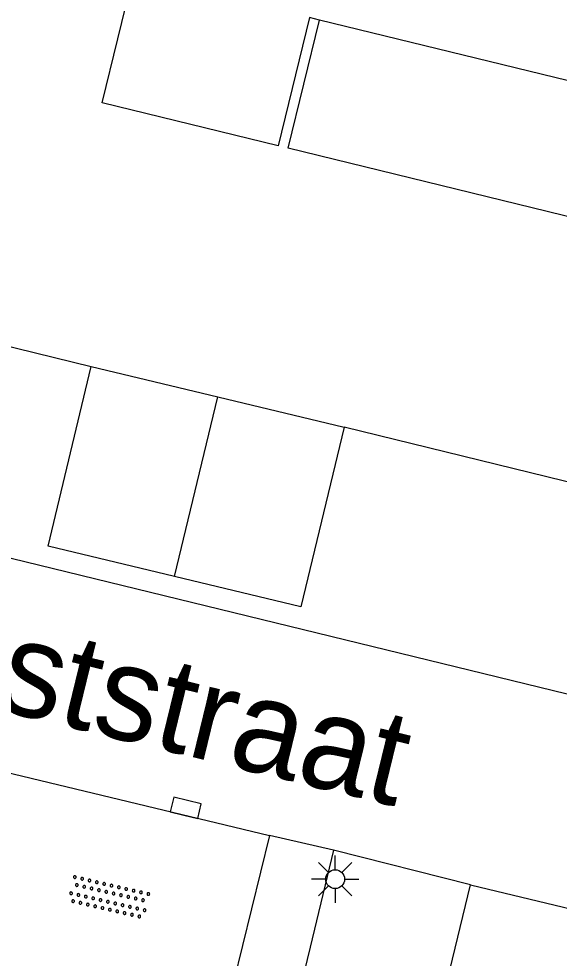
# Model space of a CAD drawing. Extents: x 125000 to 129004, y 397500 to 399008.
# Drawn here: x 126953.11 to 126967.43, y 398142.51 to 398167.42 of the extents above; entities that cross this region are included whole.
import ezdxf

# ---------------------------------------------------------------- set-up
doc = ezdxf.new("R2010")
doc.units = 0
for name, color, linetype in [('gg-afsc-hekwerk', 7, 'Continuous'), ('gg-anno-openbare ruimte label', 7, 'Continuous'), ('gg-bbg-bijgebouw', 7, 'Continuous'), ('gg-bbg-hoofdgebouw', 7, 'Continuous'), ('gg-bbg-luifel en loopbrug', 7, 'Continuous'), ('gg-bbg-tussenscheiding', 7, 'Continuous'), ('gg-knt-verharding', 7, 'Continuous'), ('gt-symb-kolk', 7, 'Continuous'), ('gt-symb-lichtmast', 7, 'Continuous'), ('gt-symb-overige verharding', 7, 'Continuous')]:
    doc.layers.add(name, color=color, linetype=linetype)

# ---------------------------------------------------------------- blocks, each defined once
blk = doc.blocks.new('gt0-LMAST')
at = {"layer": 'gt-symb-lichtmast'}
for p, q in [((-0.005, 0.246), (-0.005, 0.621)), ((-0.182, 0.173), (-0.447, 0.438)), ((0.172, 0.173), (0.437, 0.438)), ((-0.255, -0.004), (-0.63, -0.004)), ((-0.182, -0.181), (-0.447, -0.446)), ((0.437, -0.446), (0.172, -0.181)), ((0.245, -0.004), (0.62, -0.004)), ((-0.005, -0.254), (-0.005, -0.629))]:
    blk.add_line(p, q, dxfattribs=at)
blk.add_circle((-0.005, -0.004), 0.25, dxfattribs=at)
blk = doc.blocks.new('gt0-OVH')
at = {"layer": 'gt-symb-overige verharding'}
for points in [[(-0.972, 0.298), (-0.967, 0.308), (-0.965, 0.319), (-0.966, 0.33), (-0.971, 0.34), (-0.978, 0.348), (-0.988, 0.353), (-0.999, 0.355), (-1.01, 0.354), (-1.02, 0.349), (-1.028, 0.342), (-1.033, 0.332), (-1.035, 0.321), (-1.034, 0.31), (-1.029, 0.3), (-1.022, 0.292), (-1.012, 0.287), (-1.001, 0.285), (-0.99, 0.286), (-0.98, 0.291)], [(-0.772, 0.298), (-0.767, 0.308), (-0.765, 0.319), (-0.766, 0.33), (-0.771, 0.34), (-0.778, 0.348), (-0.788, 0.353), (-0.799, 0.355), (-0.81, 0.354), (-0.82, 0.349), (-0.828, 0.342), (-0.833, 0.332), (-0.835, 0.321), (-0.834, 0.31), (-0.829, 0.3), (-0.822, 0.292), (-0.812, 0.287), (-0.801, 0.285), (-0.79, 0.286), (-0.78, 0.291)], [(-0.572, 0.298), (-0.567, 0.308), (-0.565, 0.319), (-0.566, 0.33), (-0.571, 0.34), (-0.578, 0.348), (-0.588, 0.353), (-0.599, 0.355), (-0.61, 0.354), (-0.62, 0.349), (-0.628, 0.342), (-0.633, 0.332), (-0.635, 0.321), (-0.634, 0.31), (-0.629, 0.3), (-0.622, 0.292), (-0.612, 0.287), (-0.601, 0.285), (-0.59, 0.286), (-0.58, 0.291)], [(-0.372, 0.298), (-0.367, 0.308), (-0.365, 0.319), (-0.366, 0.33), (-0.371, 0.34), (-0.378, 0.348), (-0.388, 0.353), (-0.399, 0.355), (-0.41, 0.354), (-0.42, 0.349), (-0.428, 0.342), (-0.433, 0.332), (-0.435, 0.321), (-0.434, 0.31), (-0.429, 0.3), (-0.422, 0.292), (-0.412, 0.287), (-0.401, 0.285), (-0.39, 0.286), (-0.38, 0.291)], [(-0.172, 0.298), (-0.167, 0.308), (-0.165, 0.319), (-0.166, 0.33), (-0.171, 0.34), (-0.178, 0.348), (-0.188, 0.353), (-0.199, 0.355), (-0.21, 0.354), (-0.22, 0.349), (-0.228, 0.342), (-0.233, 0.332), (-0.235, 0.321), (-0.234, 0.31), (-0.229, 0.3), (-0.222, 0.292), (-0.212, 0.287), (-0.201, 0.285), (-0.19, 0.286), (-0.18, 0.291)], [(0.028, 0.298), (0.033, 0.308), (0.035, 0.319), (0.034, 0.33), (0.029, 0.34), (0.022, 0.348), (0.012, 0.353), (0.001, 0.355), (-0.01, 0.354), (-0.02, 0.349), (-0.028, 0.342), (-0.033, 0.332), (-0.035, 0.321), (-0.034, 0.31), (-0.029, 0.3), (-0.022, 0.292), (-0.012, 0.287), (-0.001, 0.285), (0.01, 0.286), (0.02, 0.291)], [(0.228, 0.298), (0.233, 0.308), (0.235, 0.319), (0.234, 0.33), (0.229, 0.34), (0.222, 0.348), (0.212, 0.353), (0.201, 0.355), (0.19, 0.354), (0.18, 0.349), (0.172, 0.342), (0.167, 0.332), (0.165, 0.321), (0.166, 0.31), (0.171, 0.3), (0.178, 0.292), (0.188, 0.287), (0.199, 0.285), (0.21, 0.286), (0.22, 0.291)], [(0.428, 0.298), (0.433, 0.308), (0.435, 0.319), (0.434, 0.33), (0.429, 0.34), (0.422, 0.348), (0.412, 0.353), (0.401, 0.355), (0.39, 0.354), (0.38, 0.349), (0.372, 0.342), (0.367, 0.332), (0.365, 0.321), (0.366, 0.31), (0.371, 0.3), (0.378, 0.292), (0.388, 0.287), (0.399, 0.285), (0.41, 0.286), (0.42, 0.291)], [(0.628, 0.298), (0.633, 0.308), (0.635, 0.319), (0.634, 0.33), (0.629, 0.34), (0.622, 0.348), (0.612, 0.353), (0.601, 0.355), (0.59, 0.354), (0.58, 0.349), (0.572, 0.342), (0.567, 0.332), (0.565, 0.321), (0.566, 0.31), (0.571, 0.3), (0.578, 0.292), (0.588, 0.287), (0.599, 0.285), (0.61, 0.286), (0.62, 0.291)], [(0.828, 0.298), (0.833, 0.308), (0.835, 0.319), (0.834, 0.33), (0.829, 0.34), (0.822, 0.348), (0.812, 0.353), (0.801, 0.355), (0.79, 0.354), (0.78, 0.349), (0.772, 0.342), (0.767, 0.332), (0.765, 0.321), (0.766, 0.31), (0.771, 0.3), (0.778, 0.292), (0.788, 0.287), (0.799, 0.285), (0.81, 0.286), (0.82, 0.291)], [(1.028, 0.298), (1.033, 0.308), (1.035, 0.319), (1.034, 0.33), (1.029, 0.34), (1.022, 0.348), (1.012, 0.353), (1.001, 0.355), (0.99, 0.354), (0.98, 0.349), (0.972, 0.342), (0.967, 0.332), (0.965, 0.321), (0.966, 0.31), (0.971, 0.3), (0.978, 0.292), (0.988, 0.287), (0.999, 0.285), (1.01, 0.286), (1.02, 0.291)], [(-0.872, 0.106), (-0.867, 0.116), (-0.865, 0.126), (-0.866, 0.137), (-0.871, 0.147), (-0.878, 0.156), (-0.888, 0.161), (-0.899, 0.163), (-0.91, 0.162), (-0.92, 0.157), (-0.928, 0.15), (-0.933, 0.14), (-0.935, 0.129), (-0.934, 0.118), (-0.929, 0.108), (-0.922, 0.1), (-0.912, 0.095), (-0.901, 0.092), (-0.89, 0.094), (-0.88, 0.098)], [(-0.672, 0.106), (-0.667, 0.116), (-0.665, 0.126), (-0.666, 0.137), (-0.671, 0.147), (-0.678, 0.156), (-0.688, 0.161), (-0.699, 0.163), (-0.71, 0.162), (-0.72, 0.157), (-0.728, 0.15), (-0.733, 0.14), (-0.735, 0.129), (-0.734, 0.118), (-0.729, 0.108), (-0.722, 0.1), (-0.712, 0.095), (-0.701, 0.092), (-0.69, 0.094), (-0.68, 0.098)], [(-0.472, 0.106), (-0.467, 0.116), (-0.465, 0.126), (-0.466, 0.137), (-0.471, 0.147), (-0.478, 0.156), (-0.488, 0.161), (-0.499, 0.163), (-0.51, 0.162), (-0.52, 0.157), (-0.528, 0.15), (-0.533, 0.14), (-0.535, 0.129), (-0.534, 0.118), (-0.529, 0.108), (-0.522, 0.1), (-0.512, 0.095), (-0.501, 0.092), (-0.49, 0.094), (-0.48, 0.098)], [(-0.272, 0.106), (-0.267, 0.116), (-0.265, 0.126), (-0.266, 0.137), (-0.271, 0.147), (-0.278, 0.156), (-0.288, 0.161), (-0.299, 0.163), (-0.31, 0.162), (-0.32, 0.157), (-0.328, 0.15), (-0.333, 0.14), (-0.335, 0.129), (-0.334, 0.118), (-0.329, 0.108), (-0.322, 0.1), (-0.312, 0.095), (-0.301, 0.092), (-0.29, 0.094), (-0.28, 0.098)], [(-0.072, 0.106), (-0.067, 0.116), (-0.065, 0.126), (-0.066, 0.137), (-0.071, 0.147), (-0.078, 0.156), (-0.088, 0.161), (-0.099, 0.163), (-0.11, 0.162), (-0.12, 0.157), (-0.128, 0.15), (-0.133, 0.14), (-0.135, 0.129), (-0.134, 0.118), (-0.129, 0.108), (-0.122, 0.1), (-0.112, 0.095), (-0.101, 0.092), (-0.09, 0.094), (-0.08, 0.098)], [(0.128, 0.106), (0.133, 0.116), (0.135, 0.126), (0.134, 0.137), (0.129, 0.147), (0.122, 0.156), (0.112, 0.161), (0.101, 0.163), (0.09, 0.162), (0.08, 0.157), (0.072, 0.15), (0.067, 0.14), (0.065, 0.129), (0.066, 0.118), (0.071, 0.108), (0.078, 0.1), (0.088, 0.095), (0.099, 0.092), (0.11, 0.094), (0.12, 0.098)], [(0.328, 0.106), (0.333, 0.116), (0.335, 0.126), (0.334, 0.137), (0.329, 0.147), (0.322, 0.156), (0.312, 0.161), (0.301, 0.163), (0.29, 0.162), (0.28, 0.157), (0.272, 0.15), (0.267, 0.14), (0.265, 0.129), (0.266, 0.118), (0.271, 0.108), (0.278, 0.1), (0.288, 0.095), (0.299, 0.092), (0.31, 0.094), (0.32, 0.098)], [(0.528, 0.106), (0.533, 0.116), (0.535, 0.126), (0.534, 0.137), (0.529, 0.147), (0.522, 0.156), (0.512, 0.161), (0.501, 0.163), (0.49, 0.162), (0.48, 0.157), (0.472, 0.15), (0.467, 0.14), (0.465, 0.129), (0.466, 0.118), (0.471, 0.108), (0.478, 0.1), (0.488, 0.095), (0.499, 0.092), (0.51, 0.094), (0.52, 0.098)], [(0.728, 0.106), (0.733, 0.116), (0.735, 0.126), (0.734, 0.137), (0.729, 0.147), (0.722, 0.156), (0.712, 0.161), (0.701, 0.163), (0.69, 0.162), (0.68, 0.157), (0.672, 0.15), (0.667, 0.14), (0.665, 0.129), (0.666, 0.118), (0.671, 0.108), (0.678, 0.1), (0.688, 0.095), (0.699, 0.092), (0.71, 0.094), (0.72, 0.098)], [(0.928, 0.106), (0.933, 0.116), (0.935, 0.126), (0.934, 0.137), (0.929, 0.147), (0.922, 0.156), (0.912, 0.161), (0.901, 0.163), (0.89, 0.162), (0.88, 0.157), (0.872, 0.15), (0.867, 0.14), (0.865, 0.129), (0.866, 0.118), (0.871, 0.108), (0.878, 0.1), (0.888, 0.095), (0.899, 0.092), (0.91, 0.094), (0.92, 0.098)], [(-0.972, -0.142), (-0.967, -0.132), (-0.965, -0.121), (-0.966, -0.11), (-0.971, -0.1), (-0.978, -0.092), (-0.988, -0.087), (-0.999, -0.085), (-1.01, -0.086), (-1.02, -0.091), (-1.028, -0.098), (-1.033, -0.108), (-1.035, -0.119), (-1.034, -0.13), (-1.029, -0.14), (-1.022, -0.148), (-1.012, -0.153), (-1.001, -0.155), (-0.99, -0.154), (-0.98, -0.149)], [(-0.772, -0.142), (-0.767, -0.132), (-0.765, -0.121), (-0.766, -0.11), (-0.771, -0.1), (-0.778, -0.092), (-0.788, -0.087), (-0.799, -0.085), (-0.81, -0.086), (-0.82, -0.091), (-0.828, -0.098), (-0.833, -0.108), (-0.835, -0.119), (-0.834, -0.13), (-0.829, -0.14), (-0.822, -0.148), (-0.812, -0.153), (-0.801, -0.155), (-0.79, -0.154), (-0.78, -0.149)], [(-0.572, -0.142), (-0.567, -0.132), (-0.565, -0.121), (-0.566, -0.11), (-0.571, -0.1), (-0.578, -0.092), (-0.588, -0.087), (-0.599, -0.085), (-0.61, -0.086), (-0.62, -0.091), (-0.628, -0.098), (-0.633, -0.108), (-0.635, -0.119), (-0.634, -0.13), (-0.629, -0.14), (-0.622, -0.148), (-0.612, -0.153), (-0.601, -0.155), (-0.59, -0.154), (-0.58, -0.149)], [(-0.372, -0.142), (-0.367, -0.132), (-0.365, -0.121), (-0.366, -0.11), (-0.371, -0.1), (-0.378, -0.092), (-0.388, -0.087), (-0.399, -0.085), (-0.41, -0.086), (-0.42, -0.091), (-0.428, -0.098), (-0.433, -0.108), (-0.435, -0.119), (-0.434, -0.13), (-0.429, -0.14), (-0.422, -0.148), (-0.412, -0.153), (-0.401, -0.155), (-0.39, -0.154), (-0.38, -0.149)], [(-0.172, -0.142), (-0.167, -0.132), (-0.165, -0.121), (-0.166, -0.11), (-0.171, -0.1), (-0.178, -0.092), (-0.188, -0.087), (-0.199, -0.085), (-0.21, -0.086), (-0.22, -0.091), (-0.228, -0.098), (-0.233, -0.108), (-0.235, -0.119), (-0.234, -0.13), (-0.229, -0.14), (-0.222, -0.148), (-0.212, -0.153), (-0.201, -0.155), (-0.19, -0.154), (-0.18, -0.149)], [(0.028, -0.142), (0.033, -0.132), (0.035, -0.121), (0.034, -0.11), (0.029, -0.1), (0.022, -0.092), (0.012, -0.087), (0.001, -0.085), (-0.01, -0.086), (-0.02, -0.091), (-0.028, -0.098), (-0.033, -0.108), (-0.035, -0.119), (-0.034, -0.13), (-0.029, -0.14), (-0.022, -0.148), (-0.012, -0.153), (-0.001, -0.155), (0.01, -0.154), (0.02, -0.149)], [(0.228, -0.142), (0.233, -0.132), (0.235, -0.121), (0.234, -0.11), (0.229, -0.1), (0.222, -0.092), (0.212, -0.087), (0.201, -0.085), (0.19, -0.086), (0.18, -0.091), (0.172, -0.098), (0.167, -0.108), (0.165, -0.119), (0.166, -0.13), (0.171, -0.14), (0.178, -0.148), (0.188, -0.153), (0.199, -0.155), (0.21, -0.154), (0.22, -0.149)], [(0.428, -0.142), (0.433, -0.132), (0.435, -0.121), (0.434, -0.11), (0.429, -0.1), (0.422, -0.092), (0.412, -0.087), (0.401, -0.085), (0.39, -0.086), (0.38, -0.091), (0.372, -0.098), (0.367, -0.108), (0.365, -0.119), (0.366, -0.13), (0.371, -0.14), (0.378, -0.148), (0.388, -0.153), (0.399, -0.155), (0.41, -0.154), (0.42, -0.149)], [(0.628, -0.142), (0.633, -0.132), (0.635, -0.121), (0.634, -0.11), (0.629, -0.1), (0.622, -0.092), (0.612, -0.087), (0.601, -0.085), (0.59, -0.086), (0.58, -0.091), (0.572, -0.098), (0.567, -0.108), (0.565, -0.119), (0.566, -0.13), (0.571, -0.14), (0.578, -0.148), (0.588, -0.153), (0.599, -0.155), (0.61, -0.154), (0.62, -0.149)], [(0.828, -0.142), (0.833, -0.132), (0.835, -0.121), (0.834, -0.11), (0.829, -0.1), (0.822, -0.092), (0.812, -0.087), (0.801, -0.085), (0.79, -0.086), (0.78, -0.091), (0.772, -0.098), (0.767, -0.108), (0.765, -0.119), (0.766, -0.13), (0.771, -0.14), (0.778, -0.148), (0.788, -0.153), (0.799, -0.155), (0.81, -0.154), (0.82, -0.149)], [(1.028, -0.142), (1.033, -0.132), (1.035, -0.121), (1.034, -0.11), (1.029, -0.1), (1.022, -0.092), (1.012, -0.087), (1.001, -0.085), (0.99, -0.086), (0.98, -0.091), (0.972, -0.098), (0.967, -0.108), (0.965, -0.119), (0.966, -0.13), (0.971, -0.14), (0.978, -0.148), (0.988, -0.153), (0.999, -0.155), (1.01, -0.154), (1.02, -0.149)], [(-0.872, -0.334), (-0.867, -0.324), (-0.865, -0.314), (-0.866, -0.303), (-0.871, -0.293), (-0.878, -0.284), (-0.888, -0.279), (-0.899, -0.277), (-0.91, -0.278), (-0.92, -0.283), (-0.928, -0.29), (-0.933, -0.3), (-0.935, -0.311), (-0.934, -0.322), (-0.929, -0.332), (-0.922, -0.34), (-0.912, -0.345), (-0.901, -0.348), (-0.89, -0.346), (-0.88, -0.342)], [(-0.672, -0.334), (-0.667, -0.324), (-0.665, -0.314), (-0.666, -0.303), (-0.671, -0.293), (-0.678, -0.284), (-0.688, -0.279), (-0.699, -0.277), (-0.71, -0.278), (-0.72, -0.283), (-0.728, -0.29), (-0.733, -0.3), (-0.735, -0.311), (-0.734, -0.322), (-0.729, -0.332), (-0.722, -0.34), (-0.712, -0.345), (-0.701, -0.348), (-0.69, -0.346), (-0.68, -0.342)], [(-0.472, -0.334), (-0.467, -0.324), (-0.465, -0.314), (-0.466, -0.303), (-0.471, -0.293), (-0.478, -0.284), (-0.488, -0.279), (-0.499, -0.277), (-0.51, -0.278), (-0.52, -0.283), (-0.528, -0.29), (-0.533, -0.3), (-0.535, -0.311), (-0.534, -0.322), (-0.529, -0.332), (-0.522, -0.34), (-0.512, -0.345), (-0.501, -0.348), (-0.49, -0.346), (-0.48, -0.342)], [(-0.272, -0.334), (-0.267, -0.324), (-0.265, -0.314), (-0.266, -0.303), (-0.271, -0.293), (-0.278, -0.284), (-0.288, -0.279), (-0.299, -0.277), (-0.31, -0.278), (-0.32, -0.283), (-0.328, -0.29), (-0.333, -0.3), (-0.335, -0.311), (-0.334, -0.322), (-0.329, -0.332), (-0.322, -0.34), (-0.312, -0.345), (-0.301, -0.348), (-0.29, -0.346), (-0.28, -0.342)], [(-0.072, -0.334), (-0.067, -0.324), (-0.065, -0.314), (-0.066, -0.303), (-0.071, -0.293), (-0.078, -0.284), (-0.088, -0.279), (-0.099, -0.277), (-0.11, -0.278), (-0.12, -0.283), (-0.128, -0.29), (-0.133, -0.3), (-0.135, -0.311), (-0.134, -0.322), (-0.129, -0.332), (-0.122, -0.34), (-0.112, -0.345), (-0.101, -0.348), (-0.09, -0.346), (-0.08, -0.342)], [(0.128, -0.334), (0.133, -0.324), (0.135, -0.314), (0.134, -0.303), (0.129, -0.293), (0.122, -0.284), (0.112, -0.279), (0.101, -0.277), (0.09, -0.278), (0.08, -0.283), (0.072, -0.29), (0.067, -0.3), (0.065, -0.311), (0.066, -0.322), (0.071, -0.332), (0.078, -0.34), (0.088, -0.345), (0.099, -0.348), (0.11, -0.346), (0.12, -0.342)], [(0.328, -0.334), (0.333, -0.324), (0.335, -0.314), (0.334, -0.303), (0.329, -0.293), (0.322, -0.284), (0.312, -0.279), (0.301, -0.277), (0.29, -0.278), (0.28, -0.283), (0.272, -0.29), (0.267, -0.3), (0.265, -0.311), (0.266, -0.322), (0.271, -0.332), (0.278, -0.34), (0.288, -0.345), (0.299, -0.348), (0.31, -0.346), (0.32, -0.342)], [(0.528, -0.334), (0.533, -0.324), (0.535, -0.314), (0.534, -0.303), (0.529, -0.293), (0.522, -0.284), (0.512, -0.279), (0.501, -0.277), (0.49, -0.278), (0.48, -0.283), (0.472, -0.29), (0.467, -0.3), (0.465, -0.311), (0.466, -0.322), (0.471, -0.332), (0.478, -0.34), (0.488, -0.345), (0.499, -0.348), (0.51, -0.346), (0.52, -0.342)], [(0.728, -0.334), (0.733, -0.324), (0.735, -0.314), (0.734, -0.303), (0.729, -0.293), (0.722, -0.284), (0.712, -0.279), (0.701, -0.277), (0.69, -0.278), (0.68, -0.283), (0.672, -0.29), (0.667, -0.3), (0.665, -0.311), (0.666, -0.322), (0.671, -0.332), (0.678, -0.34), (0.688, -0.345), (0.699, -0.348), (0.71, -0.346), (0.72, -0.342)], [(0.928, -0.334), (0.933, -0.324), (0.935, -0.314), (0.934, -0.303), (0.929, -0.293), (0.922, -0.284), (0.912, -0.279), (0.901, -0.277), (0.89, -0.278), (0.88, -0.283), (0.872, -0.29), (0.867, -0.3), (0.865, -0.311), (0.866, -0.322), (0.871, -0.332), (0.878, -0.34), (0.888, -0.345), (0.899, -0.348), (0.91, -0.346), (0.92, -0.342)]]:
    blk.add_lwpolyline(points, close=True, dxfattribs=at)
blk = doc.blocks.new('gt0-KOLK')
at = {"layer": 'gt-symb-kolk'}
blk.add_lwpolyline([(0, 0), (0.375, 0), (0.375, 0.4), (-0.375, 0.4), (-0.375, 0), (0, 0)], dxfattribs=at)

msp = doc.modelspace()

# ---------------------------------------------------------------- linework, layer by layer
at = {"layer": 'gg-afsc-hekwerk'}
for p, q in [((126941.153, 398161.59), (126955.029, 398158.203)), ((126975.517, 398153.212), (126961.731, 398156.589))]:
    msp.add_line(p, q, dxfattribs=at)
at = {"layer": 'gg-bbg-bijgebouw'}
for p, q in [((126955.029, 398158.203), (126958.38, 398157.396)), ((126958.38, 398157.396), (126961.731, 398156.589))]:
    msp.add_line(p, q, dxfattribs=at)
for points in [[(126957.233, 398152.632), (126953.882, 398153.439), (126955.029, 398158.203)], [(126961.731, 398156.589), (126960.584, 398151.825), (126957.233, 398152.632)]]:
    msp.add_lwpolyline(points, dxfattribs=at)
at = {"layer": 'gg-bbg-hoofdgebouw'}
for p, q in [((126961.075, 398167.386), (126960.811, 398167.451)), ((126970.79, 398165.015), (126961.075, 398167.386))]:
    msp.add_line(p, q, dxfattribs=at)
at = {"layer": 'gg-bbg-luifel en loopbrug'}
for points in [[(126960.811, 398167.451), (126959.981, 398164.051), (126955.318, 398165.189), (126956.148, 398168.589)], [(126970.223, 398162.672), (126969.96, 398161.615), (126960.245, 398163.986), (126961.075, 398167.386)]]:
    msp.add_lwpolyline(points, dxfattribs=at)
at = {"layer": 'gg-bbg-tussenscheiding'}
msp.add_line((126957.233, 398152.632), (126958.38, 398157.396), dxfattribs=at)
at = {"layer": 'gg-knt-verharding'}
for p, q in [((126936.489, 398157.126), (126977.555, 398147.095)), ((126952.738, 398147.451), (126959.747, 398145.768)), ((126961.448, 398145.373), (126959.747, 398145.768)), ((126961.448, 398145.373), (126960.827, 398142.802)), ((126965.073, 398144.458), (126961.448, 398145.373)), ((126964.381, 398141.592), (126965.073, 398144.458))]:
    msp.add_line(p, q, dxfattribs=at)
for points in [[(126959.747, 398145.768), (126958.556, 398140.904), (126951.534, 398142.594)], [(126965.073, 398144.458), (126972.401, 398142.698), (126974.723, 398142.105)], [(126960.827, 398142.802), (126960.258, 398140.445), (126963.896, 398139.583)]]:
    msp.add_lwpolyline(points, dxfattribs=at)

# ---------------------------------------------------------------- block references
at = {"layer": 'gt-symb-kolk', "rotation": -13.570434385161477}
msp.add_blockref('gt0-KOLK', (126957.484, 398146.305), dxfattribs=at)
at = {"layer": 'gt-symb-lichtmast'}
msp.add_blockref('gt0-LMAST', (126961.494, 398144.611), dxfattribs=at)
at = {"layer": 'gt-symb-overige verharding', "rotation": -12.938810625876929}
msp.add_blockref('gt0-OVH', (126955.494, 398144.125), dxfattribs=at)

# ---------------------------------------------------------------- texts
at = {"layer": 'gg-anno-openbare ruimte label'}
msp.add_text('Zeelststraat', height=2.5, rotation=346.3, dxfattribs=at).set_placement((126946.125, 398150.668))

doc.saveas('drawing.dxf')
